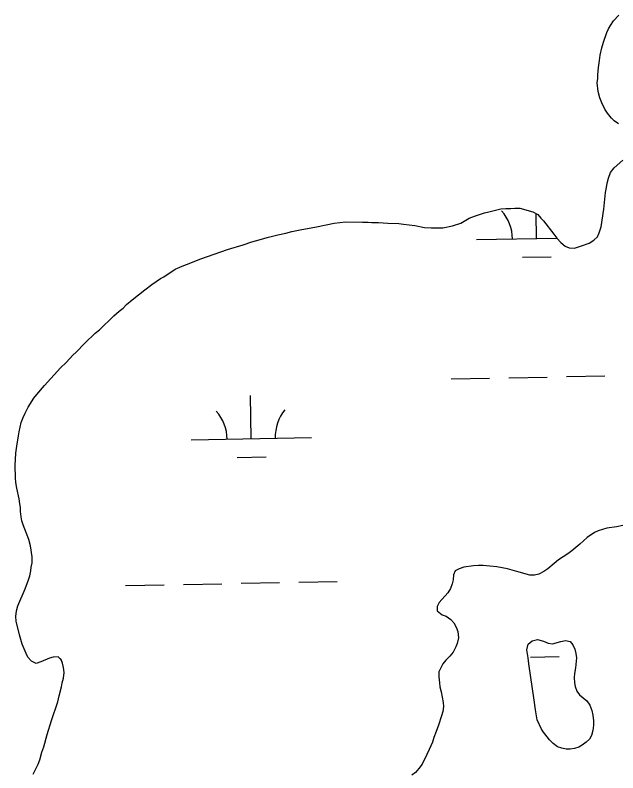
# Model space of a CAD drawing. Extents: x 3989314 to 4027622, y 243956 to 270014.
# Drawn here: x 4013519 to 4014020, y 264620 to 265251 of the extents above; entities that cross this region are included whole.
import ezdxf

# ---------------------------------------------------------------- set-up
doc = ezdxf.new("R2010")
doc.units = 0
for name, color, linetype in [('V-RIVR-EDGE', 7, 'Continuous'), ('V-TOPO-SHOR', 7, 'Continuous'), ('V-WETL-SWMP', 7, 'Continuous')]:
    doc.layers.add(name, color=color, linetype=linetype)

msp = doc.modelspace()

# ---------------------------------------------------------------- linework, layer by layer
at = {"layer": 'V-RIVR-EDGE'}
for points in [[(4014020.99, 265160.38), (4014017.43, 265162.94), (4014015, 265165.09), (4014011.67, 265169.18), (4014009.65, 265172.47), (4014007.1, 265177.67), (4014005.3, 265181.91), (4014004.09, 265187.09), (4014003.32, 265194.54), (4014003.78, 265197.96), (4014003.85, 265201.01), (4014004.39, 265207.28), (4014005.1, 265212.99), (4014005.77, 265217.35), (4014007.06, 265223.42), (4014008.51, 265228.15), (4014011.19, 265236.29), (4014012.59, 265239.3), (4014014.18, 265242.12), (4014016.75, 265245.87), (4014021.25, 265250.72)], [(4013729.94, 265066.16), (4013737.79, 265067.88), (4013744.31, 265069.24), (4013749.3, 265070.65), (4013756.39, 265072.19), (4013769.98, 265074.73), (4013784.54, 265077.81), (4013793.9, 265078.72), (4013808, 265078.39), (4013812.77, 265078.46), (4013816, 265078.2), (4013821.53, 265078.25), (4013829.14, 265077.69), (4013838.29, 265077.47), (4013842.27, 265076.8), (4013851.59, 265075.62), (4013859.75, 265074.09), (4013865.08, 265073.77), (4013874.8, 265073.73), (4013883.03, 265075.44), (4013889.95, 265077.56), (4013896.91, 265081.78), (4013901.15, 265083.58), (4013909.41, 265086.24), (4013913.24, 265087.1), (4013923.21, 265089.72), (4013927.23, 265090.01), (4013931.42, 265089.91), (4013934.86, 265090.2), (4013939.05, 265090.1), (4013949.84, 265087.17), (4013953.79, 265084.79), (4013956.38, 265081.87), (4013958.62, 265079.72), (4013967.12, 265068.46), (4013969.71, 265065.35), (4013973.05, 265061.65), (4013976.6, 265058.51), (4013980, 265057.29), (4013984.38, 265056.99), (4013990.14, 265058.76), (4013996.49, 265061.08), (4014000.55, 265063.65), (4014003.48, 265066.44), (4014004.89, 265069.65), (4014006.54, 265074.75), (4014008.79, 265089.38), (4014010.27, 265103.26), (4014010.94, 265107.25), (4014011.6, 265111.04), (4014012.65, 265115.02), (4014014.29, 265119.74), (4014017.44, 265123.67), (4014024.45, 265129.98)], [(4013534.29, 264619.29), (4013538.3, 264627.59), (4013539.72, 264631.17), (4013541.59, 264637.61), (4013543.23, 264642.15), (4013545.95, 264652.37), (4013549.47, 264663.91), (4013554.8, 264679.61), (4013555.87, 264684.54), (4013557.77, 264691.93), (4013558.42, 264695.34), (4013559.47, 264699.13), (4013559.96, 264703.88), (4013559.49, 264708.09), (4013558.62, 264711.73), (4013557.55, 264714.62), (4013555.13, 264716.96), (4013550.93, 264716.68), (4013547.86, 264715.8), (4013540.73, 264712.73), (4013536.89, 264711.49), (4013532.93, 264713.3), (4013529.96, 264716.8), (4013528.32, 264719.7), (4013525.27, 264727.59), (4013522.78, 264735.28), (4013520.2, 264746.59), (4013519.91, 264750.6), (4013520.41, 264755.35), (4013521.46, 264759.52), (4013527.52, 264773.47), (4013530.37, 264781.03), (4013531.4, 264784.44), (4013532.45, 264788.41), (4013532.72, 264791.65), (4013533.37, 264795.26), (4013533.49, 264800.02), (4013532.19, 264809.39), (4013530.6, 264814.57), (4013525.94, 264826.7), (4013524.88, 264830.15), (4013524.19, 264833.41), (4013523.72, 264837.8), (4013523.61, 264841.05), (4013523.11, 264844.11), (4013522.65, 264848.51), (4013520.76, 264857.32), (4013519.93, 264862.1), (4013519.45, 264865.93), (4013519.31, 264876.04), (4013519.94, 264886.5), (4013520.65, 264892.2), (4013522.19, 264900.75), (4013522.65, 264904.16), (4013524.36, 264911.75), (4013525.99, 264916.09), (4013527.6, 264919.68), (4013530.2, 264924.57), (4013534.95, 264932.08), (4013537.31, 264935.27), (4013543.59, 264942.74), (4013557.1, 264957.28), (4013561.59, 264961.75), (4013567.26, 264967.9), (4013569.99, 264970.31), (4013577.23, 264977.96), (4013585.81, 264986.14), (4013589.31, 264989.1), (4013601.22, 265000.63), (4013605.7, 265004.53), (4013609, 265007.12), (4013611.93, 265010.1), (4013616.6, 265013.99), (4013627.09, 265022.12), (4013632.91, 265026.56), (4013640.09, 265031.72), (4013642.79, 265033.18), (4013652.28, 265039.43), (4013658.25, 265041.96), (4013661.71, 265043.21), (4013673.65, 265048.07), (4013695.76, 265055.92), (4013709.01, 265059.8), (4013716.12, 265062.3), (4013719.19, 265062.99), (4013729.94, 265066.16)]]:
    msp.add_lwpolyline(points, dxfattribs=at)
at = {"layer": 'V-TOPO-SHOR'}
for points in [[(4014024.58, 264826.19), (4014019.41, 264825.17), (4014011.37, 264824.03), (4014007.53, 264822.79), (4014004.08, 264821.91), (4014000.99, 264820.27), (4013994.79, 264816.23), (4013988.75, 264810.66), (4013982.14, 264805.1), (4013978.84, 264802.7), (4013971.09, 264797.55), (4013967.4, 264794.59), (4013962.33, 264790.13), (4013958.85, 264787.93), (4013954.6, 264785.74), (4013951.15, 264784.87), (4013947.15, 264784.97), (4013938.44, 264787.28), (4013928.79, 264790.18), (4013919.86, 264791.73), (4013913.97, 264792.44), (4013908.46, 264792.95), (4013904.65, 264793.05), (4013900.45, 264792.77), (4013892.41, 264791.43), (4013888.56, 264790.19), (4013885.09, 264788.37)], [(4013885.09, 264788.37), (4013883.87, 264785.16), (4013883.39, 264780.98), (4013882.74, 264777.75), (4013881.31, 264773.78), (4013879.13, 264770.22), (4013871.88, 264762.19), (4013870.08, 264758.8), (4013870.19, 264755.18), (4013874.31, 264752.03), (4013877.71, 264750.81), (4013881.45, 264748.04), (4013884.06, 264745.32), (4013886.06, 264741.65), (4013887.31, 264737.99), (4013887.95, 264732.83), (4013886.88, 264728.09), (4013885.67, 264725.26), (4013883.47, 264720.93), (4013880.72, 264717.57), (4013877.4, 264714.21), (4013875.03, 264711.03), (4013872.85, 264707.27), (4013871.63, 264704.44), (4013871.54, 264700.44), (4013871.99, 264695.47), (4013872.48, 264692.03), (4013873.52, 264687.81), (4013875.22, 264679), (4013875.33, 264675.76), (4013874.85, 264671.58), (4013873.81, 264667.98), (4013871.33, 264660.03), (4013869.49, 264654.74), (4013867.46, 264649.83), (4013866.23, 264646.05), (4013865.01, 264643.03), (4013863.41, 264639.83), (4013861.59, 264635.68), (4013857.59, 264627.77), (4013855.03, 264624.21), (4013852.28, 264620.84), (4013849.17, 264618.44)], [(4013945.96, 264727.62), (4013949.27, 264730.4), (4013953.67, 264731.25), (4013958.6, 264729.99), (4013962.56, 264728.37), (4013966.17, 264727.71), (4013972.89, 264729.64), (4013976.91, 264730.5), (4013980.7, 264729.65), (4013982.92, 264726.92), (4013984.56, 264723.46), (4013985.42, 264719.81), (4013985.9, 264716.18), (4013985.32, 264707.81), (4013984.45, 264703.06), (4013984.17, 264699.64), (4013984.45, 264695.44), (4013984.95, 264692.18), (4013986.19, 264688.53), (4013988.4, 264685.24), (4013994.76, 264680.32), (4013997.16, 264676.83), (4013998.76, 264672.22), (4013999.62, 264668.38), (4014000.27, 264663.79), (4014000.19, 264660.18), (4013999.7, 264655.61), (4013998.45, 264651.45), (4013996.86, 264648.44), (4013994.13, 264646.03), (4013990.64, 264643.44), (4013987.93, 264641.79), (4013984.28, 264640.73), (4013980.65, 264640.25), (4013977.41, 264640.14), (4013973.8, 264640.99), (4013970.21, 264642.22), (4013966.66, 264644.97), (4013963.49, 264647.91), (4013958.68, 264654.31), (4013957.03, 264656.83), (4013953.4, 264664.54), (4013951.89, 264672.78), (4013950.94, 264680.99), (4013946.33, 264711.03), (4013945.87, 264716), (4013944.7, 264722.7), (4013945.96, 264727.62)]]:
    msp.add_lwpolyline(points, dxfattribs=at)
at = {"layer": 'V-WETL-SWMP'}
for p, q in [((4013952.78, 265065.01), (4013952.37, 265085.65)), ((4013902.79, 265064.01), (4013969.72, 265065.34)), ((4013941.09, 265049.34), (4013965.09, 265049.82)), ((4013881.69, 264948.13), (4013913.68, 264948.77)), ((4013929.68, 264949.09), (4013961.67, 264949.73)), ((4013977.67, 264950.05), (4014009.66, 264950.68)), ((4013715.58, 264898.38), (4013714.87, 264934.38)), ((4013665.59, 264897.39), (4013765.57, 264899.38)), ((4013703.89, 264882.72), (4013727.89, 264883.2)), ((4013611.15, 264776.21), (4013643.15, 264776.85)), ((4013659.14, 264777.16), (4013691.14, 264777.8)), ((4013707.13, 264778.12), (4013739.13, 264778.76)), ((4013755.13, 264779.08), (4013787.12, 264779.71)), ((4013947.72, 264716.73), (4013971.72, 264717.21))]:
    msp.add_line(p, q, dxfattribs=at)
for points in [[(4014020.99, 265160.38), (4014017.43, 265162.94), (4014015, 265165.09), (4014011.67, 265169.18), (4014009.65, 265172.47), (4014007.11, 265177.67), (4014005.3, 265181.91), (4014004.09, 265187.09), (4014003.32, 265194.54), (4014003.78, 265197.96), (4014003.85, 265201.01), (4014004.39, 265207.29), (4014005.1, 265212.99), (4014005.77, 265217.35), (4014007.06, 265223.42), (4014008.51, 265228.15), (4014011.18, 265236.29), (4014012.59, 265239.3), (4014014.18, 265242.12), (4014016.75, 265245.87), (4014021.25, 265250.72)], [(4013627.09, 265022.12), (4013632.91, 265026.56), (4013640.09, 265031.72), (4013642.79, 265033.18), (4013652.28, 265039.43), (4013658.25, 265041.96), (4013661.71, 265043.21), (4013673.65, 265048.07), (4013695.76, 265055.92), (4013709.01, 265059.8), (4013716.12, 265062.3), (4013719.19, 265062.99), (4013729.94, 265066.16), (4013737.79, 265067.88), (4013744.31, 265069.24), (4013749.3, 265070.65), (4013756.39, 265072.19), (4013769.98, 265074.73), (4013784.54, 265077.81), (4013793.9, 265078.73), (4013808, 265078.39), (4013812.77, 265078.46), (4013816, 265078.19), (4013821.53, 265078.25), (4013829.14, 265077.69), (4013838.29, 265077.47), (4013842.27, 265076.8), (4013851.59, 265075.62), (4013859.75, 265074.09), (4013865.08, 265073.77), (4013874.8, 265073.73), (4013883.03, 265075.44), (4013889.95, 265077.56), (4013896.91, 265081.78), (4013901.15, 265083.58), (4013909.41, 265086.24), (4013913.24, 265087.1), (4013923.22, 265089.72), (4013927.23, 265090.01), (4013931.42, 265089.91), (4013934.85, 265090.2), (4013939.05, 265090.1), (4013949.84, 265087.17), (4013953.79, 265084.79), (4013956.39, 265081.87), (4013958.62, 265079.72), (4013967.12, 265068.46), (4013969.71, 265065.35), (4013973.05, 265061.65), (4013976.6, 265058.51), (4013980, 265057.29), (4013984.38, 265056.99), (4013990.14, 265058.76), (4013996.49, 265061.08), (4014000.55, 265063.65), (4014003.48, 265066.44), (4014004.89, 265069.65), (4014006.54, 265074.76), (4014008.79, 265089.38), (4014010.27, 265103.26), (4014010.94, 265107.24), (4014011.6, 265111.04), (4014012.65, 265115.02), (4014014.29, 265119.74), (4014017.44, 265123.67), (4014024.45, 265129.98)], [(4013534.29, 264619.29), (4013538.3, 264627.59), (4013539.72, 264631.17), (4013541.59, 264637.61), (4013543.23, 264642.14), (4013545.95, 264652.37), (4013549.47, 264663.91), (4013554.8, 264679.61), (4013555.87, 264684.54), (4013557.77, 264691.93), (4013558.42, 264695.34), (4013559.46, 264699.13), (4013559.96, 264703.88), (4013559.49, 264708.09), (4013558.62, 264711.73), (4013557.55, 264714.61), (4013555.13, 264716.96), (4013550.93, 264716.68), (4013547.86, 264715.8), (4013540.73, 264712.73), (4013536.89, 264711.49), (4013532.93, 264713.3), (4013529.96, 264716.8), (4013528.32, 264719.7), (4013525.27, 264727.59), (4013522.78, 264735.28), (4013520.2, 264746.58), (4013519.91, 264750.59), (4013520.41, 264755.35), (4013521.46, 264759.52), (4013527.51, 264773.48), (4013530.37, 264781.03), (4013531.4, 264784.44), (4013532.45, 264788.42), (4013532.72, 264791.65), (4013533.38, 264795.26), (4013533.49, 264800.02), (4013532.19, 264809.39), (4013530.6, 264814.58), (4013525.94, 264826.7), (4013524.88, 264830.15), (4013524.19, 264833.41), (4013523.72, 264837.8), (4013523.61, 264841.05), (4013523.11, 264844.11), (4013522.65, 264848.51), (4013520.76, 264857.32), (4013519.93, 264862.1), (4013519.45, 264865.93), (4013519.31, 264876.03), (4013519.94, 264886.5), (4013520.65, 264892.2), (4013522.19, 264900.74), (4013522.65, 264904.16), (4013524.36, 264911.75), (4013525.99, 264916.09), (4013527.6, 264919.68), (4013530.2, 264924.57), (4013534.95, 264932.08), (4013537.31, 264935.26), (4013543.59, 264942.74), (4013557.1, 264957.28), (4013561.59, 264961.75), (4013567.26, 264967.9), (4013569.99, 264970.31), (4013577.23, 264977.96), (4013585.81, 264986.14), (4013589.31, 264989.1), (4013601.22, 265000.63), (4013605.7, 265004.53), (4013609, 265007.12), (4013611.93, 265010.1), (4013616.6, 265013.99), (4013627.09, 265022.12)], [(4014024.58, 264826.19), (4014019.41, 264825.17), (4014011.37, 264824.03), (4014007.53, 264822.79), (4014004.08, 264821.91), (4014000.99, 264820.27), (4013994.79, 264816.23), (4013988.75, 264810.66)], [(4013988.75, 264810.66), (4013982.14, 264805.1), (4013978.84, 264802.7), (4013971.09, 264797.55), (4013967.4, 264794.59), (4013962.33, 264790.13), (4013958.85, 264787.93), (4013954.6, 264785.74), (4013951.15, 264784.87), (4013947.15, 264784.97), (4013938.44, 264787.28), (4013928.79, 264790.18), (4013919.86, 264791.73), (4013913.97, 264792.44), (4013908.46, 264792.95), (4013904.65, 264793.05), (4013900.45, 264792.77), (4013892.41, 264791.43), (4013888.56, 264790.19), (4013885.09, 264788.37), (4013883.87, 264785.16), (4013883.39, 264780.98), (4013882.74, 264777.75), (4013881.31, 264773.78), (4013879.13, 264770.21), (4013871.88, 264762.19), (4013870.08, 264758.8), (4013870.19, 264755.18), (4013874.3, 264752.03), (4013877.71, 264750.8), (4013881.45, 264748.05), (4013884.06, 264745.32), (4013886.06, 264741.65), (4013887.31, 264737.99), (4013887.95, 264732.83), (4013886.88, 264728.09), (4013885.67, 264725.26), (4013883.47, 264720.93), (4013880.72, 264717.57), (4013877.4, 264714.21), (4013875.03, 264711.03), (4013872.85, 264707.27), (4013871.63, 264704.44), (4013871.54, 264700.44), (4013871.99, 264695.47), (4013872.48, 264692.03), (4013873.52, 264687.81), (4013875.22, 264679), (4013875.33, 264675.76), (4013874.85, 264671.58), (4013873.81, 264667.98), (4013871.33, 264660.03), (4013869.49, 264654.74), (4013867.46, 264649.83), (4013866.23, 264646.05), (4013865.01, 264643.03), (4013863.41, 264639.83), (4013861.59, 264635.68), (4013857.59, 264627.77), (4013855.03, 264624.21), (4013852.28, 264620.84), (4013849.17, 264618.44)]]:
    msp.add_lwpolyline(points, dxfattribs=at)
msp.add_lwpolyline([(4013944.7, 264722.7), (4013945.96, 264727.62), (4013949.27, 264730.4), (4013953.67, 264731.25), (4013958.6, 264729.99), (4013962.56, 264728.37), (4013966.17, 264727.71), (4013972.89, 264729.64), (4013976.91, 264730.5), (4013980.7, 264729.65), (4013982.92, 264726.92), (4013984.56, 264723.46), (4013985.42, 264719.81), (4013985.91, 264716.18), (4013985.32, 264707.81), (4013984.45, 264703.06), (4013984.17, 264699.64), (4013984.45, 264695.44), (4013984.95, 264692.18), (4013986.19, 264688.53), (4013988.4, 264685.24), (4013994.76, 264680.32), (4013997.16, 264676.83), (4013998.76, 264672.22), (4013999.62, 264668.39), (4014000.28, 264663.79), (4014000.19, 264660.17), (4013999.7, 264655.61), (4013998.45, 264651.45), (4013996.86, 264648.44), (4013994.13, 264646.03), (4013990.64, 264643.44), (4013987.93, 264641.79), (4013984.28, 264640.73), (4013980.65, 264640.25), (4013977.41, 264640.14), (4013973.8, 264640.99), (4013970.21, 264642.22), (4013966.66, 264644.97), (4013963.49, 264647.91), (4013958.68, 264654.31), (4013957.03, 264656.83), (4013953.4, 264664.54), (4013951.89, 264672.77), (4013950.94, 264680.99), (4013946.32, 264711.03), (4013945.87, 264716)], close=True, dxfattribs=at)
for centre, start, end in [((4013897.54, 265064.38), 0.36988, 41.91354), ((4013660.34, 264897.76), 0.36988, 41.91354), ((4013770.81, 264899.96), 140.36987, 181.91353)]:
    msp.add_arc(centre, 35.25, start, end, dxfattribs=at)

doc.saveas('drawing.dxf')
